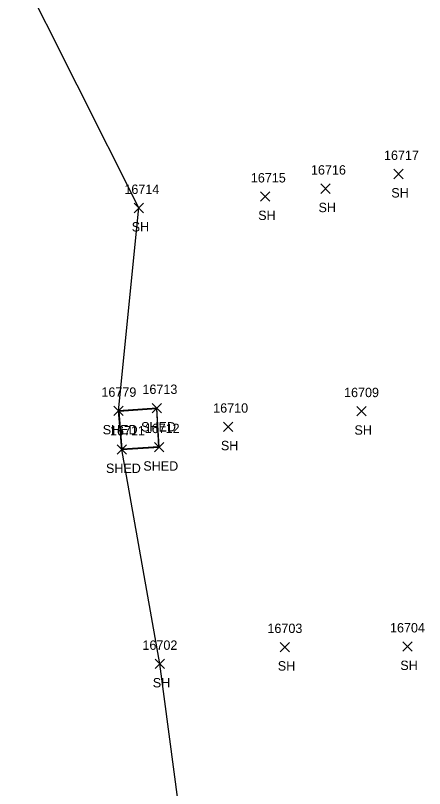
# Model space of a CAD drawing. Extents: x 1439173 to 1457902, y 641926 to 659889.
# Drawn here: x 1445541.3 to 1445628.4, y 655802.7 to 655967.3 of the extents above; entities that cross this region are included whole.
import ezdxf

# ---------------------------------------------------------------- set-up
doc = ezdxf.new("R2010")
doc.units = 0
for name, color, linetype in [('L_A', 7, 'Continuous'), ('L_I', 7, 'Continuous'), ('L_TIC', 7, 'Continuous'), ('LBC', 7, 'Continuous'), ('Level 5', 7, 'Continuous'), ('LSOGP', 7, 'Continuous')]:
    doc.layers.add(name, color=color, linetype=linetype)

msp = doc.modelspace()

# ---------------------------------------------------------------- linework, layer by layer
at = {"layer": 'L_TIC'}
for points in [[(1445621.87, 655932.55), (1445623.87, 655934.55)], [(1445623.87, 655932.55), (1445621.87, 655934.55)], [(1445606.37, 655929.43), (1445608.37, 655931.43)], [(1445608.37, 655929.43), (1445606.37, 655931.43)], [(1445593.52, 655927.75), (1445595.52, 655929.75)], [(1445595.52, 655927.75), (1445593.52, 655929.75)], [(1445566.58, 655925.31), (1445568.58, 655927.31)], [(1445568.58, 655925.31), (1445566.58, 655927.31)], [(1445562.27, 655882.1), (1445564.27, 655884.1)], [(1445564.27, 655882.1), (1445562.27, 655884.1)], [(1445562.27, 655882.1), (1445564.27, 655884.1)], [(1445564.27, 655882.1), (1445562.27, 655884.1)], [(1445570.43, 655882.71), (1445572.43, 655884.71)], [(1445572.43, 655882.71), (1445570.43, 655884.71)], [(1445614.02, 655882.03), (1445616.02, 655884.03)], [(1445616.02, 655882.03), (1445614.02, 655884.03)], [(1445585.59, 655878.72), (1445587.59, 655880.72)], [(1445587.59, 655878.72), (1445585.59, 655880.72)], [(1445562.95, 655873.88), (1445564.95, 655875.88)], [(1445564.95, 655873.88), (1445562.95, 655875.88)], [(1445562.95, 655873.88), (1445564.95, 655875.88)], [(1445564.95, 655873.88), (1445562.95, 655875.88)], [(1445570.91, 655874.37), (1445572.91, 655876.37)], [(1445572.91, 655874.37), (1445570.91, 655876.37)], [(1445597.69, 655831.79), (1445599.69, 655833.79)], [(1445599.69, 655831.79), (1445597.69, 655833.79)], [(1445623.79, 655831.91), (1445625.79, 655833.91)], [(1445625.79, 655831.91), (1445623.79, 655833.91)], [(1445571.07, 655828.21), (1445573.07, 655830.21)], [(1445573.07, 655828.21), (1445571.07, 655830.21)]]:
    msp.add_lwpolyline(points, dxfattribs=at)
at = {"layer": 'LBC'}
for points in [[(1445563.95, 655874.88), (1445571.91, 655875.37), (1445571.43, 655883.71), (1445563.27, 655883.1)], [(1445563.95, 655874.88), (1445563.27, 655883.1)]]:
    msp.add_lwpolyline(points, dxfattribs=at)
at = {"layer": 'Level 5'}
for p, q in [((1445563.37, 655883.01), (1445571.34, 655883.6)), ((1445571.34, 655883.6), (1445571.81, 655875.46)), ((1445564.04, 655874.98), (1445563.37, 655883.01)), ((1445571.81, 655875.46), (1445564.04, 655874.98)), ((1445564.04, 655874.98), (1445564.04, 655874.98))]:
    msp.add_line(p, q, dxfattribs=at)
at = {"layer": 'LSOGP'}
msp.add_lwpolyline([(1445604.77, 655655.1), (1445579.07, 655705.16), (1445574.22, 655716.18), (1445574.85, 655719.75), (1445574.19, 655724.92), (1445574.88, 655729.36), (1445578.05, 655784.32), (1445572.08, 655829.21), (1445563.95, 655874.87), (1445563.26, 655883.1), (1445567.58, 655926.32), (1445541.32, 655978.68), (1445550.64, 656022.92), (1445547.25, 656094.19), (1445546.58, 656138.17), (1445554.04, 656194.34), (1445555.26, 656212.4), (1445550.48, 656258.51), (1445545.25, 656317.4)], dxfattribs=at)

# ---------------------------------------------------------------- texts
at = {"layer": 'L_A'}
for s, p in [('SH', (1445621.36, 655928.55)), ('SH', (1445605.86, 655925.43)), ('SH', (1445593.01, 655923.75)), ('SH', (1445566.07, 655921.31)), ('SHED', (1445559.9, 655878.1)), ('SHED', (1445559.9, 655878.1)), ('SHED', (1445568.07, 655878.71)), ('SH', (1445613.51, 655878.03)), ('SH', (1445585.07, 655874.72)), ('SHED', (1445560.59, 655869.88)), ('SHED', (1445560.59, 655869.88)), ('SHED', (1445568.55, 655870.37)), ('SH', (1445597.18, 655827.79)), ('SH', (1445623.28, 655827.91)), ('SH', (1445570.56, 655824.21))]:
    msp.add_text(s, height=2, dxfattribs=at).set_placement(p)
at = {"layer": 'L_I'}
for s, p in [('16717', (1445619.8, 655936.55)), ('16716', (1445604.25, 655933.43)), ('16715', (1445591.45, 655931.75)), ('16714', (1445564.51, 655929.31)), ('16779', (1445559.62, 655886.1)), ('16779', (1445559.62, 655886.1)), ('16713', (1445568.36, 655886.71)), ('16709', (1445611.3, 655886.03)), ('16710', (1445583.43, 655882.72)), ('16711', (1445561.44, 655877.88)), ('16711', (1445561.44, 655877.88)), ('16712', (1445568.84, 655878.37)), ('16703', (1445594.98, 655835.79)), ('16704', (1445621.08, 655835.91)), ('16702', (1445568.36, 655832.21))]:
    msp.add_text(s, height=2, dxfattribs=at).set_placement(p)

doc.saveas('drawing.dxf')
